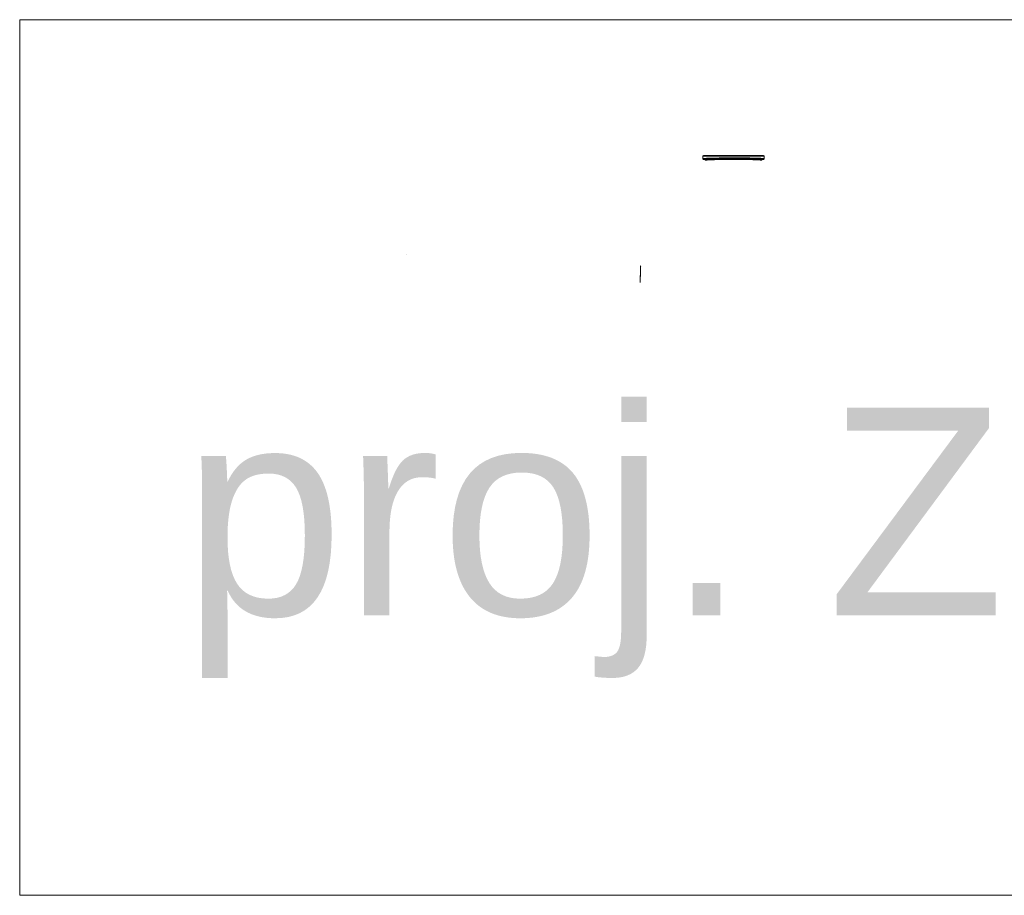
# Model space of a CAD drawing. Header units: metres. Extents: x 6438197 to 12957343, y 5629874 to 11322802.
# Tile 552 of 569: x 6470657 to 6471112, y 5650630 to 5651034. Entities that reach past the tile are written whole.
import ezdxf

# ---------------------------------------------------------------- set-up
doc = ezdxf.new("R2010")
doc.units = ezdxf.units.M
doc.header["$MEASUREMENT"] = 0
for name, color, linetype, lineweight in [('B-Text', 3, 'Continuous', 13), ('OPISY', 135, 'Continuous', 5), ('WIDOK', 114, 'Continuous', 5)]:
    doc.layers.add(name, color=color, linetype=linetype, lineweight=lineweight)
doc.styles.add('Arial', font='arial.ttf')

msp = doc.modelspace()

# ---------------------------------------------------------------- linework, layer by layer
at = {"layer": 'B-Text'}
msp.add_lwpolyline([(6471628.235, 5651034.455), (6470656.688, 5651034.455), (6470656.688, 5650629.644), (6471628.235, 5650629.644)], close=True, dxfattribs=at)
at = {"layer": 'OPISY'}
msp.add_lwpolyline([(6470835.677, 5650926.119), (6470835.677, 5650926.119)], dxfattribs=at)
at = {"layer": 'WIDOK'}
for p, q in [((6470972.391, 5650971.283), (6470972.391, 5650970.18)), ((6470972.391, 5650971.283), (6471000.831, 5650971.283)), ((6470972.751, 5650971.643), (6471000.471, 5650971.643)), ((6471000.831, 5650970.18), (6471000.831, 5650971.283)), ((6470972.721, 5650969.843), (6470972.841, 5650969.843)), ((6470973.291, 5650969.844), (6470972.751, 5650969.844)), ((6470972.841, 5650969.843), (6470973.292, 5650969.843)), ((6470999.93, 5650969.843), (6471000.023, 5650969.843)), ((6471000.471, 5650969.844), (6470999.931, 5650969.844)), ((6471000.023, 5650969.843), (6471000.501, 5650969.843))]:
    msp.add_line(p, q, dxfattribs=at)
for centre, start, end in [((6470972.751, 5650971.283), 90, 180), ((6471000.471, 5650971.283), 0, 90)]:
    msp.add_arc(centre, 0.36, start, end, dxfattribs=at)
for centre, major_axis, ratio, start_param, end_param in [((6470986.618, 5650970.566), (0, -0.36), 0.0004614, 0, 1.5707963), ((6470973.294, 5650969.483), (-0.358, 0.039), 0.9996533, 3.2492834, 4.8199315), ((6470999.928, 5650969.483), (0.358, 0.039), 0.9996533, 1.4632538, 3.0339019)]:
    msp.add_ellipse(centre, major_axis=major_axis, ratio=ratio, start_param=start_param, end_param=end_param, dxfattribs=at)
for points, degree, knots in [([(6470986.617, 5650970.566), (6470984.755, 5650970.567), (6470982.894, 5650970.558), (6470979.452, 5650970.522), (6470977.874, 5650970.495), (6470975.241, 5650970.428), (6470974.186, 5650970.387), (6470972.925, 5650970.309), (6470972.58, 5650970.273), (6470972.449, 5650970.236)], 3, [0, 0, 0, 0, 0.265274, 0.265274, 0.530548, 0.530548, 0.795822, 0.795822, 1, 1, 1, 1]), ([(6471000.782, 5650970.233), (6471000.753, 5650970.243), (6471000.657, 5650970.262), (6471000.432, 5650970.29), (6471000.125, 5650970.317), (6470999.745, 5650970.343), (6470999.297, 5650970.368), (6470998.789, 5650970.391), (6470998.227, 5650970.413), (6470997.619, 5650970.433), (6470996.97, 5650970.452), (6470996.286, 5650970.47), (6470995.575, 5650970.485), (6470994.841, 5650970.499), (6470994.091, 5650970.512), (6470993.329, 5650970.523), (6470992.56, 5650970.533), (6470991.789, 5650970.541), (6470991.019, 5650970.548), (6470990.255, 5650970.554), (6470989.5, 5650970.559), (6470988.757, 5650970.562), (6470988.029, 5650970.564), (6470987.317, 5650970.566), (6470986.848, 5650970.566), (6470986.617, 5650970.566)], 3, [0, 0, 0, 0, 0.0534962, 0.1067838, 0.1590934, 0.2104259, 0.2607813, 0.3101591, 0.3585593, 0.4059819, 0.4524271, 0.4978946, 0.5423845, 0.5858968, 0.6284313, 0.6699882, 0.7105674, 0.7501688, 0.7887925, 0.8264384, 0.8631064, 0.8987966, 0.933509, 0.9672434, 1, 1, 1, 1]), ([(6470972.391, 5650970.203), (6470972.391, 5650970.162), (6470972.398, 5650970.118), (6470972.431, 5650970.032), (6470972.457, 5650969.99), (6470972.523, 5650969.92), (6470972.563, 5650969.892), (6470972.648, 5650969.855), (6470972.693, 5650969.845), (6470972.735, 5650969.843)], 3, [0, 0, 0, 0, 0.25, 0.25, 0.5, 0.5, 0.75, 0.75, 1, 1, 1, 1]), ([(6470986.617, 5650970.206), (6470985.954, 5650970.206), (6470985.284, 5650970.204), (6470984.617, 5650970.203), (6470983.954, 5650970.199), (6470983.293, 5650970.196), (6470982.65, 5650970.191), (6470982.004, 5650970.186), (6470981.391, 5650970.179), (6470980.777, 5650970.173), (6470980.182, 5650970.165), (6470979.59, 5650970.156), (6470979.027, 5650970.147), (6470978.464, 5650970.137), (6470977.94, 5650970.126), (6470977.413, 5650970.115), (6470976.935, 5650970.103), (6470976.453, 5650970.091), (6470976.026, 5650970.077), (6470975.596, 5650970.064), (6470975.209, 5650970.049), (6470975.013, 5650970.042), (6470974.84, 5650970.035), (6470974.664, 5650970.027), (6470974.505, 5650970.02), (6470974.345, 5650970.012), (6470974.196, 5650970.005), (6470974.048, 5650969.997), (6470973.907, 5650969.988), (6470973.764, 5650969.98), (6470973.646, 5650969.972), (6470973.526, 5650969.963), (6470973.425, 5650969.955), (6470973.323, 5650969.947), (6470973.236, 5650969.938), (6470973.149, 5650969.93), (6470973.071, 5650969.921), (6470972.994, 5650969.911), (6470972.933, 5650969.902), (6470972.871, 5650969.892), (6470972.831, 5650969.882), (6470972.791, 5650969.873), (6470972.771, 5650969.863), (6470972.751, 5650969.853), (6470972.751, 5650969.844)], 2, [0, 0, 0, 0.0625, 0.0625, 0.125, 0.125, 0.1875, 0.1875, 0.25, 0.25, 0.3125, 0.3125, 0.375, 0.375, 0.4375, 0.4375, 0.5, 0.5, 0.5625, 0.5625, 0.625, 0.625, 0.65625, 0.65625, 0.6875, 0.6875, 0.71875, 0.71875, 0.75, 0.75, 0.78125, 0.78125, 0.8125, 0.8125, 0.84375, 0.84375, 0.875, 0.875, 0.90625, 0.90625, 0.9375, 0.9375, 0.96875, 0.96875, 1, 1, 1]), ([(6470973.291, 5650969.844), (6470973.292, 5650969.852), (6470973.311, 5650969.861), (6470973.33, 5650969.871), (6470973.364, 5650969.879), (6470973.432, 5650969.896), (6470973.564, 5650969.913), (6470973.694, 5650969.929), (6470973.885, 5650969.946), (6470974.075, 5650969.962), (6470974.322, 5650969.977), (6470974.568, 5650969.993), (6470974.877, 5650970.008), (6470975.183, 5650970.022), (6470975.545, 5650970.037), (6470975.906, 5650970.051), (6470976.315, 5650970.064), (6470976.725, 5650970.077), (6470977.174, 5650970.089), (6470977.622, 5650970.101), (6470978.123, 5650970.111), (6470978.62, 5650970.122), (6470979.159, 5650970.132), (6470979.697, 5650970.141), (6470980.263, 5650970.149), (6470980.832, 5650970.157), (6470981.417, 5650970.164), (6470982.002, 5650970.17), (6470982.621, 5650970.175), (6470983.236, 5650970.18), (6470983.872, 5650970.184), (6470984.507, 5650970.187), (6470985.147, 5650970.189), (6470985.791, 5650970.191), (6470986.427, 5650970.191), (6470987.062, 5650970.192), (6470987.708, 5650970.19), (6470988.35, 5650970.189), (6470988.989, 5650970.186), (6470989.627, 5650970.183), (6470990.248, 5650970.178), (6470990.872, 5650970.173), (6470991.464, 5650970.167), (6470992.056, 5650970.161), (6470992.633, 5650970.154), (6470993.207, 5650970.146), (6470993.754, 5650970.137), (6470994.302, 5650970.128), (6470994.811, 5650970.117), (6470995.323, 5650970.107), (6470995.787, 5650970.095), (6470996.252, 5650970.084), (6470996.671, 5650970.071), (6470997.092, 5650970.059), (6470997.464, 5650970.045), (6470997.838, 5650970.031), (6470998.16, 5650970.016), (6470998.485, 5650970.002), (6470998.755, 5650969.986), (6470998.892, 5650969.978), (6470999.003, 5650969.971), (6470999.116, 5650969.963), (6470999.227, 5650969.954), (6470999.284, 5650969.95), (6470999.33, 5650969.946), (6470999.378, 5650969.942), (6470999.419, 5650969.938), (6470999.462, 5650969.935), (6470999.502, 5650969.93), (6470999.542, 5650969.926), (6470999.584, 5650969.922), (6470999.626, 5650969.917), (6470999.657, 5650969.913), (6470999.689, 5650969.909), (6470999.722, 5650969.904), (6470999.756, 5650969.899), (6470999.781, 5650969.895), (6470999.806, 5650969.891), (6470999.83, 5650969.885), (6470999.928, 5650969.865), (6470999.931, 5650969.844)], 2, [0, 0, 0, 0.015625, 0.015625, 0.03125, 0.03125, 0.0625, 0.0625, 0.09375, 0.09375, 0.125, 0.125, 0.15625, 0.15625, 0.1875, 0.1875, 0.21875, 0.21875, 0.25, 0.25, 0.28125, 0.28125, 0.3125, 0.3125, 0.34375, 0.34375, 0.375, 0.375, 0.40625, 0.40625, 0.4375, 0.4375, 0.46875, 0.46875, 0.5, 0.5, 0.53125, 0.53125, 0.5625, 0.5625, 0.59375, 0.59375, 0.625, 0.625, 0.65625, 0.65625, 0.6875, 0.6875, 0.71875, 0.71875, 0.75, 0.75, 0.78125, 0.78125, 0.8125, 0.8125, 0.84375, 0.84375, 0.875, 0.875, 0.890625, 0.890625, 0.90625, 0.90625, 0.9140625, 0.9140625, 0.921875, 0.921875, 0.9296875, 0.9296875, 0.9375, 0.9375, 0.9453125, 0.9453125, 0.953125, 0.953125, 0.9609375, 0.9609375, 0.96875, 0.96875, 1, 1, 1]), ([(6470973.404, 5650969.822), (6470973.41, 5650969.821), (6470973.439, 5650969.816), (6470973.487, 5650969.786), (6470973.546, 5650969.741), (6470973.593, 5650969.683), (6470973.637, 5650969.599), (6470973.65, 5650969.53), (6470973.651, 5650969.483)], 3, [0, 0, 0, 0, 0.0383419, 0.2011652, 0.3675678, 0.5340564, 0.697127, 1, 1, 1, 1]), ([(6470973.651, 5650969.484), (6470973.652, 5650969.496), (6470973.699, 5650969.519), (6470973.896, 5650969.553), (6470974.208, 5650969.586), (6470974.636, 5650969.618), (6470975.176, 5650969.648), (6470975.824, 5650969.677), (6470976.572, 5650969.704), (6470977.414, 5650969.729), (6470978.342, 5650969.752), (6470979.347, 5650969.772), (6470980.42, 5650969.79), (6470981.55, 5650969.804), (6470982.727, 5650969.816), (6470983.941, 5650969.825), (6470985.179, 5650969.83), (6470986.432, 5650969.832), (6470987.685, 5650969.831), (6470988.929, 5650969.826), (6470990.151, 5650969.819), (6470991.34, 5650969.808), (6470992.485, 5650969.794), (6470993.576, 5650969.777), (6470994.602, 5650969.758), (6470995.553, 5650969.736), (6470996.42, 5650969.711), (6470997.196, 5650969.685), (6470997.873, 5650969.656), (6470998.445, 5650969.626), (6470998.907, 5650969.595), (6470999.263, 5650969.561), (6470999.508, 5650969.524), (6470999.569, 5650969.498), (6470999.571, 5650969.484)], 3, [0, 0, 0, 0, 0.0326229, 0.0637539, 0.0946428, 0.1254387, 0.1563439, 0.1872387, 0.2180982, 0.2489524, 0.2798051, 0.3106471, 0.3414782, 0.3723026, 0.4031247, 0.4339473, 0.4647725, 0.4956002, 0.5264289, 0.5572566, 0.5880825, 0.6189109, 0.6497484, 0.6805945, 0.7114459, 0.7423091, 0.7731854, 0.8040562, 0.8349127, 0.8658934, 0.8967374, 0.9279694, 0.9616616, 1, 1, 1, 1]), ([(6470973.651, 5650969.484), (6470973.651, 5650969.483), (6470973.651, 5650969.483), (6470973.651, 5650969.483), (6470973.651, 5650969.483), (6470973.651, 5650969.484)], 3, [0, 0, 0, 0, 0.333347, 0.666653, 1, 1, 1, 1]), ([(6471000.471, 5650969.844), (6471000.47, 5650969.853), (6471000.449, 5650969.862), (6471000.428, 5650969.872), (6471000.389, 5650969.882), (6471000.349, 5650969.891), (6471000.294, 5650969.901), (6471000.238, 5650969.91), (6471000.169, 5650969.918), (6471000.03, 5650969.936), (6470999.828, 5650969.952), (6470999.626, 5650969.969), (6470999.364, 5650969.985), (6470999.103, 5650970.001), (6470998.775, 5650970.017), (6470998.451, 5650970.032), (6470998.067, 5650970.047), (6470997.685, 5650970.062), (6470997.253, 5650970.076), (6470996.819, 5650970.089), (6470996.345, 5650970.101), (6470995.872, 5650970.114), (6470995.344, 5650970.125), (6470994.819, 5650970.136), (6470994.253, 5650970.146), (6470993.686, 5650970.156), (6470993.09, 5650970.164), (6470992.491, 5650970.172), (6470991.874, 5650970.179), (6470991.258, 5650970.185), (6470990.609, 5650970.191), (6470989.963, 5650970.196), (6470989.298, 5650970.199), (6470988.632, 5650970.202), (6470987.961, 5650970.204), (6470987.286, 5650970.206), (6470986.617, 5650970.206)], 2, [0, 0, 0, 0.03125, 0.03125, 0.0625, 0.0625, 0.09375, 0.09375, 0.125, 0.125, 0.1875, 0.1875, 0.25, 0.25, 0.3125, 0.3125, 0.375, 0.375, 0.4375, 0.4375, 0.5, 0.5, 0.5625, 0.5625, 0.625, 0.625, 0.6875, 0.6875, 0.75, 0.75, 0.8125, 0.8125, 0.875, 0.875, 0.9375, 0.9375, 1, 1, 1]), ([(6470999.593, 5650969.597), (6470999.594, 5650969.604), (6470999.599, 5650969.634), (6470999.63, 5650969.683), (6470999.675, 5650969.741), (6470999.734, 5650969.788), (6470999.819, 5650969.831), (6470999.887, 5650969.843), (6470999.934, 5650969.843)], 3, [0, 0, 0, 0, 0.0445785, 0.2067334, 0.3722872, 0.5377554, 0.6996644, 1, 1, 1, 1]), ([(6471000.487, 5650969.843), (6471000.529, 5650969.845), (6471000.573, 5650969.855), (6471000.659, 5650969.892), (6471000.699, 5650969.92), (6471000.765, 5650969.99), (6471000.791, 5650970.032), (6471000.824, 5650970.118), (6471000.831, 5650970.162), (6471000.831, 5650970.203)], 3, [0, 0, 0, 0, 0.25, 0.25, 0.5, 0.5, 0.75, 0.75, 1, 1, 1, 1]), ([(6470943.704, 5650920.657), (6470943.7, 5650920.532), (6470943.69, 5650920.212), (6470943.669, 5650919.573), (6470943.642, 5650918.74), (6470943.615, 5650917.935), (6470943.595, 5650917.294), (6470943.574, 5650916.647), (6470943.548, 5650915.841), (6470943.523, 5650915.058), (6470943.505, 5650914.471), (6470943.492, 5650914.081), (6470943.48, 5650913.692), (6470943.468, 5650913.305), (6470943.459, 5650913.047), (6470943.455, 5650912.918)], 3, [0, 0, 0, 0, 0.048824, 0.1250035, 0.2500059, 0.375009, 0.4395089, 0.5000076, 0.6263656, 0.7518146, 0.8019795, 0.8518786, 0.9015138, 0.950887, 1, 1, 1, 1])]:
    msp.add_open_spline(points, degree=degree, knots=knots, dxfattribs=at)
for points, degree in [([(6470972.452, 5650970.241), (6470972.445, 5650970.01)], 1), ([(6470972.751, 5650969.844), (6470972.745, 5650969.843), (6470972.74, 5650969.843), (6470972.735, 5650969.843)], 3), ([(6470972.735, 5650969.843), (6470972.74, 5650969.843), (6470972.745, 5650969.843), (6470972.751, 5650969.844)], 3), ([(6470973.288, 5650969.843), (6470973.404, 5650969.822)], 1), ([(6470999.571, 5650969.483), (6470999.593, 5650969.597)], 1), ([(6471000.471, 5650969.844), (6471000.476, 5650969.843), (6471000.482, 5650969.843), (6471000.487, 5650969.843)], 3), ([(6471000.471, 5650969.844), (6471000.476, 5650969.843), (6471000.482, 5650969.843), (6471000.487, 5650969.843)], 3), ([(6471000.776, 5650970.01), (6471000.77, 5650970.241)], 1), ([(6470943.61, 5650918.253), (6470943.555, 5650916.569), (6470943.5, 5650914.866), (6470943.446, 5650913.141)], 3)]:
    msp.add_open_spline(points, degree=degree, dxfattribs=at)

# ---------------------------------------------------------------- texts
at = {"layer": 'OPISY', "style": 'Arial'}
msp.add_text('proj. ZK/STM', height=96, dxfattribs=at).set_placement((6470731.919, 5650759.086))

doc.saveas('drawing.dxf')
